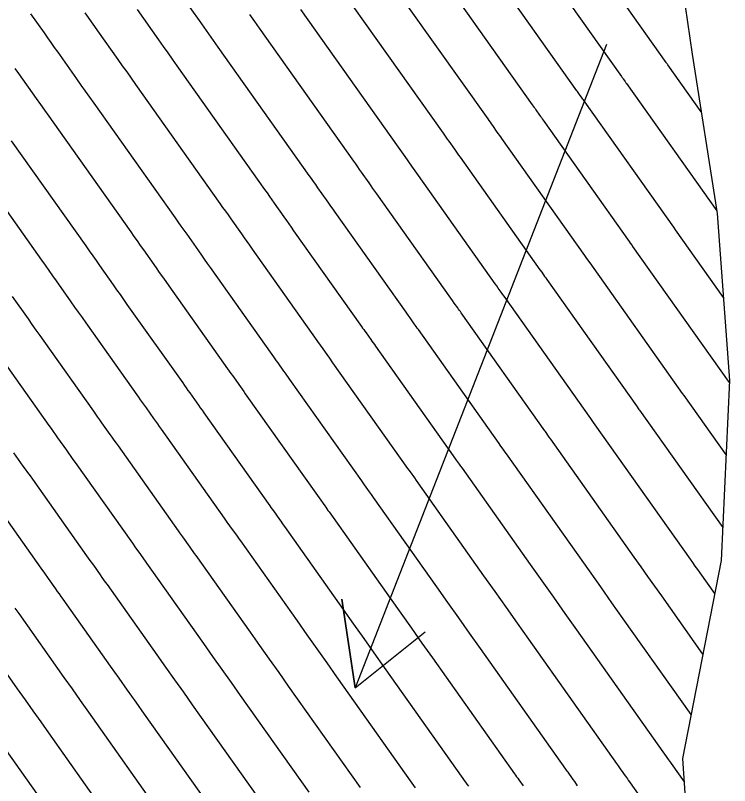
# Model space of a CAD drawing. Extents: x 954385 to 988206, y 1868364 to 1924553.
# Drawn here: x 956217.4 to 956265.4, y 1922619.2 to 1922670.9 of the extents above; entities that cross this region are included whole.
import ezdxf

# ---------------------------------------------------------------- set-up
doc = ezdxf.new("R2010")
doc.units = 0
for name, color, linetype in [('Ex_Major Contours', 7, 'Continuous'), ('Ex_Minor Contours', 7, 'Continuous'), ('Perimeter', 7, 'Continuous'), ('Slopes', 7, 'Continuous')]:
    doc.layers.add(name, color=color, linetype=linetype)

msp = doc.modelspace()

# ---------------------------------------------------------------- linework, layer by layer
at = {"layer": 'Ex_Major Contours'}
for points in [[(956264.99, 1922651.95), (956261.771, 1922656.488), (956261.656, 1922656.65), (956255.68, 1922665.077), (956255.636, 1922665.139), (956255.592, 1922665.201), (956255.548, 1922665.263), (956255.505, 1922665.325), (956255.33, 1922665.574), (956255.286, 1922665.636), (956255.242, 1922665.698), (956255.198, 1922665.76), (956255.155, 1922665.822), (956247.726, 1922676.298)], [(956263.616, 1922628.004), (956260.848, 1922631.914), (956260.386, 1922632.565), (956259.925, 1922633.217), (956259.463, 1922633.868), (956259.002, 1922634.52), (956253.397, 1922642.426), (956253.299, 1922642.565), (956253.035, 1922642.937), (956253.002, 1922642.983), (956247.383, 1922650.905), (956247.324, 1922650.988), (956247.265, 1922651.071), (956247.206, 1922651.154), (956247.147, 1922651.237), (956246.912, 1922651.569), (956246.794, 1922651.736), (956246.676, 1922651.902), (956241.716, 1922658.897), (956241.587, 1922659.079), (956241.458, 1922659.261), (956241.33, 1922659.443), (956241.201, 1922659.625), (956240.688, 1922660.355), (956240.559, 1922660.537), (956240.431, 1922660.719), (956240.302, 1922660.901), (956240.173, 1922661.083), (956233.843, 1922670.01), (956233.517, 1922670.469), (956233.192, 1922670.927)], [(956217.412, 1922667.317), (956217.657, 1922666.971), (956218.843, 1922665.298), (956219.122, 1922664.904), (956219.401, 1922664.51), (956219.68, 1922664.116), (956219.96, 1922663.722), (956225.191, 1922656.344), (956225.405, 1922656.042), (956225.619, 1922655.74), (956225.832, 1922655.438), (956226.046, 1922655.135), (956226.898, 1922653.925), (956227.111, 1922653.622), (956227.324, 1922653.32), (956227.538, 1922653.018), (956227.752, 1922652.716), (956231.697, 1922647.153), (956231.805, 1922647.001), (956231.913, 1922646.848), (956232.021, 1922646.696), (956232.129, 1922646.543), (956232.562, 1922645.933), (956232.67, 1922645.78), (956232.778, 1922645.628), (956232.886, 1922645.475), (956232.994, 1922645.323), (956237.625, 1922638.795), (956237.846, 1922638.483), (956238.215, 1922637.964), (956238.288, 1922637.86), (956238.362, 1922637.756), (956238.436, 1922637.652), (956238.51, 1922637.548), (956242.62, 1922631.749), (956243.329, 1922630.748), (956244.039, 1922629.747), (956244.748, 1922628.745), (956245.457, 1922627.744), (956250.962, 1922619.97), (956251.033, 1922619.869), (956251.104, 1922619.769), (956251.175, 1922619.668), (956251.247, 1922619.567), (956251.534, 1922619.162)], [(956233.717, 1922618.418), (956229.342, 1922624.597), (956228.748, 1922625.437), (956228.153, 1922626.276), (956227.558, 1922627.116), (956226.963, 1922627.955), (956223.622, 1922632.669), (956223.507, 1922632.831), (956223.393, 1922632.992), (956223.278, 1922633.154), (956223.163, 1922633.315), (956222.705, 1922633.961), (956222.476, 1922634.285), (956222.247, 1922634.608), (956218.606, 1922639.74), (956218.449, 1922639.962), (956218.291, 1922640.184), (956218.134, 1922640.406), (956217.976, 1922640.628), (956217.347, 1922641.517)]]:
    msp.add_lwpolyline(points, dxfattribs=at)
at = {"layer": 'Ex_Minor Contours'}
for points in [[(956263.499, 1922664.4), (956261.266, 1922667.55), (956261.236, 1922667.592), (956261.177, 1922667.675), (956261.147, 1922667.717), (956253.279, 1922678.814)], [(956250.502, 1922677.556), (956258.151, 1922666.77), (956258.178, 1922666.732), (956258.205, 1922666.694), (956258.231, 1922666.656), (956258.258, 1922666.618), (956258.365, 1922666.465), (956258.392, 1922666.427), (956258.419, 1922666.389), (956258.446, 1922666.351), (956258.473, 1922666.313), (956264.543, 1922657.753)], [(956244.949, 1922675.041), (956252.158, 1922664.874), (956252.219, 1922664.788), (956252.28, 1922664.702), (956252.341, 1922664.616), (956252.401, 1922664.53), (956252.644, 1922664.185), (956252.705, 1922664.099), (956252.765, 1922664.013), (956252.826, 1922663.927), (956252.887, 1922663.841), (956258.66, 1922655.7), (956258.738, 1922655.591), (956258.854, 1922655.426), (956258.893, 1922655.371), (956265.306, 1922646.332), (956265.398, 1922646.201)], [(956242.172, 1922673.783), (956249.162, 1922663.926), (956249.24, 1922663.816), (956249.318, 1922663.706), (956249.395, 1922663.596), (956249.473, 1922663.486), (956249.783, 1922663.045), (956249.861, 1922662.935), (956249.939, 1922662.825), (956250.017, 1922662.715), (956250.094, 1922662.605), (956255.664, 1922654.751), (956255.752, 1922654.627), (956255.928, 1922654.379), (956256.016, 1922654.255), (956262.229, 1922645.496), (956262.33, 1922645.353), (956265.17, 1922641.347)], [(956262.826, 1922623.938), (956258.267, 1922630.377), (956257.508, 1922631.45), (956256.748, 1922632.523), (956255.987, 1922633.596), (956255.227, 1922634.668), (956250.42, 1922641.45), (956250.338, 1922641.566), (956250.256, 1922641.682), (956250.009, 1922642.03), (956249.927, 1922642.146), (956244.505, 1922649.789), (956244.436, 1922649.886), (956244.368, 1922649.982), (956244.299, 1922650.079), (956244.23, 1922650.176), (956243.955, 1922650.564), (956243.818, 1922650.758), (956243.68, 1922650.952), (956238.923, 1922657.661), (956238.777, 1922657.867), (956238.632, 1922658.073), (956238.486, 1922658.279), (956238.341, 1922658.485), (956237.759, 1922659.311), (956237.614, 1922659.517), (956237.468, 1922659.723), (956237.323, 1922659.929), (956237.177, 1922660.135), (956231.066, 1922668.753), (956230.75, 1922669.198), (956230.434, 1922669.644), (956230.118, 1922670.09), (956229.802, 1922670.535), (956228.269, 1922672.699)], [(956239.396, 1922672.525), (956246.166, 1922662.979), (956246.26, 1922662.845), (956246.355, 1922662.711), (956246.45, 1922662.576), (956246.545, 1922662.442), (956246.923, 1922661.905), (956247.017, 1922661.771), (956247.112, 1922661.637), (956247.207, 1922661.503), (956247.302, 1922661.369), (956252.668, 1922653.801), (956252.786, 1922653.635), (956252.981, 1922653.359), (956253.06, 1922653.249), (956253.138, 1922653.138), (956259.153, 1922644.658), (956259.319, 1922644.424), (956259.353, 1922644.377), (956264.941, 1922636.494)], [(956225.616, 1922671.267), (956227.062, 1922669.226), (956227.369, 1922668.793), (956227.676, 1922668.36), (956227.983, 1922667.928), (956228.289, 1922667.495), (956234.18, 1922659.188), (956234.343, 1922658.958), (956234.506, 1922658.727), (956234.669, 1922658.497), (956234.831, 1922658.267), (956235.48, 1922657.345), (956235.642, 1922657.115), (956235.805, 1922656.884), (956235.968, 1922656.654), (956236.13, 1922656.424), (956240.685, 1922650.002), (956240.763, 1922649.891), (956240.842, 1922649.781), (956240.92, 1922649.67), (956240.999, 1922649.559), (956241.313, 1922649.115), (956241.392, 1922649.005), (956241.47, 1922648.894), (956241.549, 1922648.783), (956241.627, 1922648.672), (956246.851, 1922641.308), (956247.048, 1922641.03), (956247.245, 1922640.753), (956247.344, 1922640.614), (956247.442, 1922640.475), (956252.014, 1922634.025), (956252.792, 1922632.927), (956253.57, 1922631.829), (956254.348, 1922630.73), (956255.126, 1922629.632), (956261.308, 1922620.901), (956261.426, 1922620.734), (956261.473, 1922620.669), (956262.357, 1922619.423)], [(956264.406, 1922632.07), (956263.428, 1922633.451), (956263.265, 1922633.681), (956263.102, 1922633.911), (956262.939, 1922634.141), (956262.776, 1922634.371), (956256.375, 1922643.402), (956256.276, 1922643.541), (956256.078, 1922643.821), (956250.26, 1922652.022), (956250.162, 1922652.16), (956250.064, 1922652.298), (956249.868, 1922652.575), (956249.77, 1922652.713), (956249.672, 1922652.851), (956244.509, 1922660.133), (956244.397, 1922660.291), (956244.285, 1922660.449), (956244.173, 1922660.607), (956244.062, 1922660.765), (956243.616, 1922661.398), (956243.505, 1922661.557), (956243.393, 1922661.715), (956243.281, 1922661.873), (956243.169, 1922662.031), (956236.619, 1922671.268)], [(956255.2, 1922619.167), (956255.003, 1922619.444), (956254.906, 1922619.582), (956254.808, 1922619.719), (956254.608, 1922620.001), (956254.559, 1922620.071), (956254.509, 1922620.14), (956254.46, 1922620.21), (956254.41, 1922620.28), (956248.68, 1922628.373), (956247.948, 1922629.407), (956247.216, 1922630.441), (956246.484, 1922631.474), (956245.751, 1922632.508), (956241.487, 1922638.523), (956241.356, 1922638.708), (956241.225, 1922638.893), (956240.897, 1922639.356), (956240.7, 1922639.633), (956235.872, 1922646.439), (956235.774, 1922646.578), (956235.675, 1922646.716), (956235.577, 1922646.855), (956235.479, 1922646.994), (956235.086, 1922647.548), (956234.988, 1922647.687), (956234.889, 1922647.826), (956234.791, 1922647.964), (956234.693, 1922648.103), (956230.545, 1922653.952), (956230.348, 1922654.23), (956230.151, 1922654.508), (956229.955, 1922654.787), (956229.759, 1922655.065), (956228.974, 1922656.179), (956228.778, 1922656.458), (956228.581, 1922656.736), (956228.385, 1922657.014), (956228.188, 1922657.292), (956222.736, 1922664.98), (956222.448, 1922665.387), (956222.159, 1922665.794), (956221.871, 1922666.2), (956221.582, 1922666.607), (956220.31, 1922668.403), (956220.081, 1922668.726), (956219.853, 1922669.049), (956219.624, 1922669.373), (956219.396, 1922669.696), (956218.484, 1922670.991)], [(956222.113, 1922671.038), (956222.325, 1922670.737), (956222.538, 1922670.436), (956222.75, 1922670.136), (956222.963, 1922669.835), (956224.322, 1922667.917), (956224.62, 1922667.497), (956224.918, 1922667.077), (956225.215, 1922666.657), (956225.513, 1922666.237), (956231.184, 1922658.24), (956231.364, 1922657.986), (956231.544, 1922657.732), (956231.723, 1922657.477), (956231.902, 1922657.223), (956232.619, 1922656.205), (956232.798, 1922655.951), (956232.978, 1922655.696), (956233.158, 1922655.442), (956233.338, 1922655.188), (956237.689, 1922649.053), (956237.777, 1922648.928), (956237.865, 1922648.803), (956237.954, 1922648.678), (956238.042, 1922648.554), (956238.396, 1922648.055), (956238.484, 1922647.93), (956238.573, 1922647.805), (956238.661, 1922647.68), (956238.75, 1922647.556), (956243.776, 1922640.47), (956243.948, 1922640.228), (956244.235, 1922639.823), (956244.35, 1922639.661), (956244.465, 1922639.499), (956248.883, 1922633.266), (956249.638, 1922632.201), (956250.393, 1922631.135), (956251.148, 1922630.069), (956251.903, 1922629.002), (956257.859, 1922620.591), (956257.915, 1922620.512), (956257.97, 1922620.434), (956258.109, 1922620.238), (956258.191, 1922620.122), (956258.328, 1922619.929), (956258.409, 1922619.815), (956258.544, 1922619.625), (956258.598, 1922619.549), (956258.625, 1922619.511), (956262.739, 1922613.721)], [(956247.885, 1922619.134), (956247.792, 1922619.265), (956247.699, 1922619.397), (956247.606, 1922619.528), (956247.513, 1922619.659), (956242.234, 1922627.114), (956241.548, 1922628.083), (956240.862, 1922629.052), (956240.175, 1922630.021), (956239.488, 1922630.99), (956235.532, 1922636.572), (956235.45, 1922636.688), (956235.368, 1922636.803), (956235.286, 1922636.918), (956235.204, 1922637.034), (956234.795, 1922637.611), (956234.631, 1922637.842), (956234.549, 1922637.958), (956230.117, 1922644.206), (956229.999, 1922644.372), (956229.881, 1922644.539), (956229.763, 1922644.705), (956229.645, 1922644.872), (956229.173, 1922645.538), (956229.055, 1922645.704), (956228.937, 1922645.871), (956228.819, 1922646.037), (956228.701, 1922646.204), (956224.959, 1922651.48), (956224.728, 1922651.806), (956224.498, 1922652.132), (956224.267, 1922652.458), (956224.037, 1922652.785), (956223.117, 1922654.091), (956222.887, 1922654.418), (956222.657, 1922654.744), (956222.426, 1922655.07), (956222.195, 1922655.396), (956217.183, 1922662.465)], [(956214.406, 1922661.207), (956219.199, 1922654.449), (956219.447, 1922654.099), (956219.694, 1922653.749), (956219.942, 1922653.398), (956220.189, 1922653.048), (956221.176, 1922651.645), (956221.424, 1922651.294), (956221.671, 1922650.944), (956221.919, 1922650.594), (956222.166, 1922650.244), (956225.705, 1922645.254), (956225.833, 1922645.074), (956225.961, 1922644.893), (956226.088, 1922644.713), (956226.216, 1922644.532), (956226.728, 1922643.811), (956226.855, 1922643.631), (956226.983, 1922643.45), (956227.111, 1922643.27), (956227.239, 1922643.09), (956231.474, 1922637.12), (956231.654, 1922636.866), (956231.834, 1922636.612), (956232.194, 1922636.104), (956232.284, 1922635.977), (956232.374, 1922635.85), (956232.464, 1922635.723), (956232.554, 1922635.596), (956236.357, 1922630.232), (956237.021, 1922629.295), (956237.684, 1922628.358), (956238.348, 1922627.422), (956239.011, 1922626.485), (956244.064, 1922619.349), (956244.179, 1922619.187), (956244.293, 1922619.025)], [(956240.615, 1922619.038), (956235.788, 1922625.856), (956235.148, 1922626.76), (956234.507, 1922627.664), (956233.867, 1922628.569), (956233.226, 1922629.473), (956229.577, 1922634.621), (956229.479, 1922634.759), (956229.38, 1922634.898), (956229.282, 1922635.036), (956229.184, 1922635.175), (956228.693, 1922635.867), (956228.496, 1922636.144), (956228.398, 1922636.283), (956224.361, 1922641.973), (956224.224, 1922642.167), (956224.086, 1922642.361), (956223.948, 1922642.556), (956223.811, 1922642.75), (956223.26, 1922643.527), (956223.122, 1922643.721), (956222.984, 1922643.916), (956222.847, 1922644.11), (956222.709, 1922644.304), (956219.374, 1922649.008), (956219.109, 1922649.382), (956218.844, 1922649.756), (956218.58, 1922650.13), (956218.316, 1922650.505), (956217.26, 1922652.004)], [(956237.166, 1922618.728), (956232.565, 1922625.226), (956231.948, 1922626.098), (956231.33, 1922626.97), (956230.712, 1922627.842), (956230.094, 1922628.714), (956226.599, 1922633.645), (956226.493, 1922633.795), (956226.386, 1922633.945), (956226.28, 1922634.095), (956226.174, 1922634.245), (956225.748, 1922634.845), (956225.535, 1922635.145), (956225.323, 1922635.445), (956221.484, 1922640.857), (956221.336, 1922641.065), (956221.189, 1922641.273), (956221.041, 1922641.481), (956220.893, 1922641.689), (956220.303, 1922642.522), (956220.156, 1922642.73), (956220.008, 1922642.938), (956219.861, 1922643.146), (956219.713, 1922643.355), (956216.581, 1922647.772)], [(956230.269, 1922618.107), (956226.119, 1922623.967), (956225.548, 1922624.775), (956224.976, 1922625.582), (956224.404, 1922626.389), (956223.832, 1922627.197), (956220.644, 1922631.694), (956220.521, 1922631.867), (956220.399, 1922632.04), (956220.276, 1922632.213), (956220.153, 1922632.386), (956219.662, 1922633.078), (956219.417, 1922633.424), (956219.171, 1922633.77), (956215.729, 1922638.623)], [(956217.405, 1922631.087), (956217.536, 1922630.903), (956217.666, 1922630.718), (956220.7, 1922626.438), (956221.249, 1922625.663), (956221.798, 1922624.888), (956222.347, 1922624.113), (956222.896, 1922623.338), (956226.82, 1922617.797)], [(956214.689, 1922629.742), (956217.569, 1922625.679), (956218.095, 1922624.937), (956218.621, 1922624.194), (956219.147, 1922623.451), (956219.673, 1922622.709), (956223.371, 1922617.486)], [(956216.45, 1922622.079), (956219.922, 1922617.176)]]:
    msp.add_lwpolyline(points, dxfattribs=at)
at = {"layer": 'Perimeter'}
msp.add_lwpolyline([(956261.325, 1922679.035), (956262.891, 1922668.269), (956264.571, 1922657.574), (956265.406, 1922646.361), (956264.837, 1922634.29), (956262.253, 1922620.986), (956263.006, 1922609.723), (956264.016, 1922598.617), (956264.273, 1922587.051), (956263.069, 1922577.053), (956262.76, 1922574.402), (956255.98, 1922558.531), (956251.505, 1922544.069), (956246.195, 1922529.097)], dxfattribs=at)
at = {"layer": 'Slopes'}
msp.add_lwpolyline([(956257.131, 1922668.928), (956240.268, 1922625.748), (956239.364, 1922631.68), (956240.268, 1922625.748), (956244.952, 1922629.497)], dxfattribs=at)

doc.saveas('drawing.dxf')
